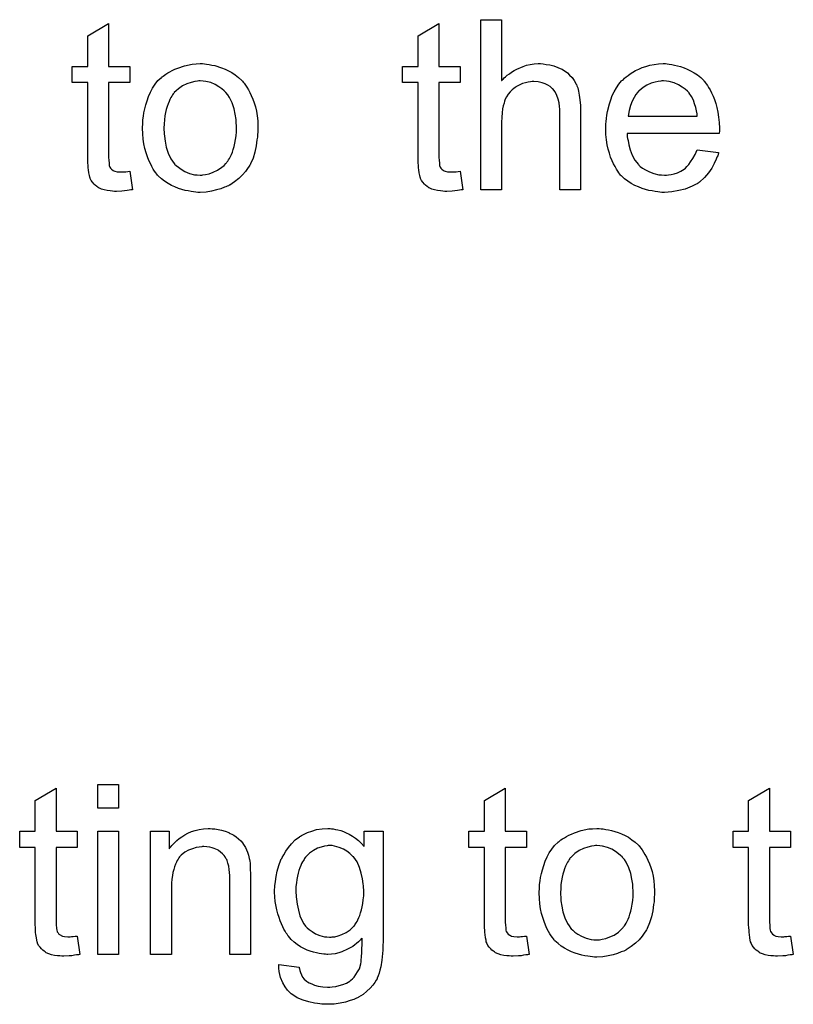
# Model space of a CAD drawing. Extents: x -1.5 to 9, y -3 to 5.
# Tile 291 of 368: x 7.584 to 7.948, y -0.566 to -0.102. Entities that reach past the tile are written whole.
import ezdxf

# ---------------------------------------------------------------- set-up
doc = ezdxf.new("R2010")
doc.units = 0
doc.layers.add('qfn16-30-34-a_mechanical_19', color=1, linetype='CONTINUOUS')

msp = doc.modelspace()

# ---------------------------------------------------------------- linework, layer by layer
at = {"layer": 'qfn16-30-34-a_mechanical_19', "color": 1}
for points in [[(7.810514, -0.130628), (7.81063, -0.130512), (7.810861, -0.130281), (7.811208, -0.129934), (7.811787, -0.129355), (7.812365, -0.128777), (7.813175, -0.128083), (7.814216, -0.127388), (7.815258, -0.126578), (7.816415, -0.125884), (7.817687, -0.12519), (7.820696, -0.123917), (7.822315, -0.123339), (7.824051, -0.122992), (7.825902, -0.12276), (7.827753, -0.122645), (7.828795, -0.122645), (7.830067, -0.12276), (7.831571, -0.122992), (7.833307, -0.123223), (7.835158, -0.123686), (7.837009, -0.12438), (7.83886, -0.12519), (7.839092, -0.125306), (7.83967, -0.125653), (7.84048, -0.126231), (7.841522, -0.127041), (7.842563, -0.128083), (7.84372, -0.129239), (7.844761, -0.130628), (7.845687, -0.132248), (7.845802, -0.132479), (7.846034, -0.133058), (7.846381, -0.134099), (7.846728, -0.135603), (7.847075, -0.137454), (7.847422, -0.139653), (7.847654, -0.142314), (7.847769, -0.145322), (7.847769, -0.181999), (7.837935, -0.181999), (7.837935, -0.145206), (7.837935, -0.14509), (7.837935, -0.144859), (7.837935, -0.144512), (7.837935, -0.144049), (7.837819, -0.142776), (7.837588, -0.141157), (7.837125, -0.139421), (7.836547, -0.137686), (7.835737, -0.13595), (7.834695, -0.134562), (7.83458, -0.134446), (7.834117, -0.133983), (7.833423, -0.133405), (7.832381, -0.132826), (7.831109, -0.132132), (7.829605, -0.131669), (7.827753, -0.131206), (7.825671, -0.131091), (7.824976, -0.131091), (7.824167, -0.131206), (7.82301, -0.131322), (7.821853, -0.131669), (7.820464, -0.132016), (7.819076, -0.132595), (7.817572, -0.133405), (7.817456, -0.13352), (7.816993, -0.133868), (7.816299, -0.13433), (7.815489, -0.135024), (7.814564, -0.13595), (7.813638, -0.136991), (7.812828, -0.138264), (7.812134, -0.139653), (7.812018, -0.139884), (7.811902, -0.140347), (7.811671, -0.141272), (7.811324, -0.142429), (7.810977, -0.143933), (7.810745, -0.145785), (7.81063, -0.147867), (7.810514, -0.150297), (7.810514, -0.181999), (7.80068, -0.181999), (7.80068, -0.101934), (7.810514, -0.101934), (7.810514, -0.130628)], [(7.625394, -0.123917), (7.635344, -0.123917), (7.635344, -0.131554), (7.625394, -0.131554), (7.625394, -0.165685), (7.625394, -0.165916), (7.625394, -0.166379), (7.625394, -0.167073), (7.62551, -0.167883), (7.625625, -0.169734), (7.625741, -0.170544), (7.625857, -0.171123), (7.625972, -0.171354), (7.62632, -0.171817), (7.626782, -0.172396), (7.627592, -0.172974), (7.627824, -0.17309), (7.628402, -0.173321), (7.629444, -0.173553), (7.630948, -0.173668), (7.632105, -0.173668), (7.632683, -0.173553), (7.633493, -0.173553), (7.634419, -0.173437), (7.635344, -0.173321), (7.636617, -0.181999), (7.636386, -0.181999), (7.635923, -0.182114), (7.635113, -0.18223), (7.634072, -0.182346), (7.632914, -0.182577), (7.631642, -0.182693), (7.629096, -0.182809), (7.628171, -0.182809), (7.627245, -0.182693), (7.626088, -0.182577), (7.6247, -0.182462), (7.623311, -0.182114), (7.622039, -0.181767), (7.620766, -0.181189), (7.62065, -0.181073), (7.620303, -0.180842), (7.61984, -0.180495), (7.619146, -0.179916), (7.618568, -0.179338), (7.617873, -0.178528), (7.617179, -0.177718), (7.616717, -0.176677), (7.616717, -0.176561), (7.616485, -0.176098), (7.616369, -0.175288), (7.616138, -0.174131), (7.615907, -0.172627), (7.615791, -0.171701), (7.615791, -0.17066), (7.615675, -0.169387), (7.61556, -0.168115), (7.61556, -0.166726), (7.61556, -0.165107), (7.61556, -0.131554), (7.60827, -0.131554), (7.60827, -0.123917), (7.61556, -0.123917), (7.61556, -0.10957), (7.625394, -0.10367), (7.625394, -0.123917)], [(7.781011, -0.123917), (7.790961, -0.123917), (7.790961, -0.131554), (7.781011, -0.131554), (7.781011, -0.165685), (7.781011, -0.165916), (7.781011, -0.166379), (7.781011, -0.167073), (7.781126, -0.167883), (7.781242, -0.169734), (7.781358, -0.170544), (7.781473, -0.171123), (7.781589, -0.171354), (7.781936, -0.171817), (7.782399, -0.172396), (7.783209, -0.172974), (7.78344, -0.17309), (7.784019, -0.173321), (7.78506, -0.173553), (7.786564, -0.173668), (7.787721, -0.173668), (7.7883, -0.173553), (7.789109, -0.173553), (7.790035, -0.173437), (7.790961, -0.173321), (7.792233, -0.181999), (7.792002, -0.181999), (7.791539, -0.182114), (7.790729, -0.18223), (7.789688, -0.182346), (7.788531, -0.182577), (7.787258, -0.182693), (7.784713, -0.182809), (7.783787, -0.182809), (7.782862, -0.182693), (7.781705, -0.182577), (7.780316, -0.182462), (7.778928, -0.182114), (7.777655, -0.181767), (7.776382, -0.181189), (7.776267, -0.181073), (7.77592, -0.180842), (7.775457, -0.180495), (7.774763, -0.179916), (7.774184, -0.179338), (7.77349, -0.178528), (7.772796, -0.177718), (7.772333, -0.176677), (7.772333, -0.176561), (7.772102, -0.176098), (7.771986, -0.175288), (7.771755, -0.174131), (7.771523, -0.172627), (7.771407, -0.171701), (7.771407, -0.17066), (7.771292, -0.169387), (7.771176, -0.168115), (7.771176, -0.166726), (7.771176, -0.165107), (7.771176, -0.131554), (7.763887, -0.131554), (7.763887, -0.123917), (7.771176, -0.123917), (7.771176, -0.10957), (7.781011, -0.10367), (7.781011, -0.123917)], [(7.670517, -0.12276), (7.671558, -0.122876), (7.672715, -0.123107), (7.673988, -0.123339), (7.675492, -0.12357), (7.678616, -0.124612), (7.680236, -0.12519), (7.681856, -0.126), (7.683475, -0.12681), (7.685095, -0.127967), (7.686599, -0.129124), (7.688103, -0.130512), (7.688219, -0.130628), (7.68845, -0.130859), (7.688798, -0.131322), (7.68926, -0.131901), (7.689839, -0.13271), (7.690533, -0.133752), (7.691227, -0.134909), (7.691922, -0.136181), (7.692616, -0.13757), (7.69331, -0.139305), (7.694004, -0.141041), (7.694583, -0.143008), (7.695045, -0.14509), (7.695392, -0.147289), (7.695624, -0.149603), (7.69574, -0.152148), (7.69574, -0.152264), (7.69574, -0.152611), (7.69574, -0.153189), (7.69574, -0.153999), (7.695624, -0.154925), (7.695508, -0.156082), (7.695508, -0.157239), (7.695277, -0.158512), (7.69493, -0.161404), (7.694235, -0.164297), (7.693426, -0.167189), (7.692269, -0.16985), (7.692269, -0.169966), (7.692153, -0.170082), (7.691922, -0.170429), (7.69169, -0.170892), (7.69088, -0.172048), (7.689839, -0.173437), (7.68845, -0.175057), (7.686715, -0.176677), (7.684748, -0.178296), (7.682434, -0.1798), (7.682318, -0.1798), (7.682203, -0.179916), (7.681856, -0.180148), (7.681277, -0.180379), (7.680699, -0.18061), (7.680004, -0.180842), (7.678269, -0.181536), (7.676302, -0.182114), (7.673872, -0.182693), (7.671327, -0.183156), (7.66855, -0.183271), (7.667393, -0.183271), (7.666467, -0.183156), (7.665426, -0.18304), (7.664269, -0.182809), (7.662881, -0.182577), (7.661492, -0.182346), (7.658368, -0.18142), (7.656633, -0.180726), (7.655013, -0.180032), (7.653393, -0.179106), (7.651774, -0.178065), (7.65027, -0.176908), (7.648765, -0.175519), (7.64865, -0.175404), (7.648418, -0.175172), (7.648071, -0.17471), (7.647608, -0.174015), (7.64703, -0.173206), (7.646451, -0.17228), (7.645757, -0.171123), (7.645063, -0.169734), (7.644369, -0.16823), (7.643675, -0.166495), (7.643096, -0.164644), (7.642518, -0.162677), (7.642055, -0.160478), (7.641708, -0.158165), (7.641476, -0.155619), (7.641361, -0.152958), (7.641361, -0.152727), (7.641361, -0.152264), (7.641476, -0.151454), (7.641476, -0.150297), (7.641592, -0.149024), (7.641823, -0.147404), (7.642055, -0.145785), (7.642518, -0.143933), (7.64298, -0.142082), (7.643559, -0.140115), (7.644253, -0.138033), (7.645179, -0.136066), (7.646104, -0.134215), (7.647377, -0.132363), (7.64865, -0.130628), (7.65027, -0.129124), (7.650385, -0.129008), (7.650617, -0.128892), (7.651079, -0.128545), (7.651658, -0.128083), (7.652352, -0.12762), (7.653278, -0.127041), (7.654203, -0.126463), (7.65536, -0.125884), (7.656633, -0.125306), (7.658021, -0.124727), (7.661145, -0.123686), (7.664732, -0.122876), (7.666583, -0.12276), (7.66855, -0.122645), (7.669707, -0.122645), (7.670517, -0.12276)], [(7.888611, -0.12276), (7.889537, -0.122876), (7.890694, -0.123107), (7.891967, -0.123339), (7.893471, -0.123686), (7.894859, -0.124033), (7.896479, -0.124612), (7.897983, -0.12519), (7.899603, -0.126), (7.901223, -0.126925), (7.902843, -0.127967), (7.904347, -0.129239), (7.905735, -0.130628), (7.905851, -0.130744), (7.906082, -0.130975), (7.906429, -0.131438), (7.906892, -0.132132), (7.907471, -0.132942), (7.908049, -0.133868), (7.908743, -0.135024), (7.909438, -0.136413), (7.910132, -0.137917), (7.910826, -0.139537), (7.911404, -0.141388), (7.911983, -0.143355), (7.912446, -0.145553), (7.912793, -0.147867), (7.913024, -0.150297), (7.91314, -0.152958), (7.91314, -0.153074), (7.91314, -0.153536), (7.91314, -0.154346), (7.913024, -0.155503), (7.869637, -0.155503), (7.869637, -0.155619), (7.869637, -0.155966), (7.869752, -0.156429), (7.869752, -0.157123), (7.869868, -0.157933), (7.8701, -0.158859), (7.870447, -0.160941), (7.871141, -0.163255), (7.872066, -0.165801), (7.873339, -0.168115), (7.874959, -0.170197), (7.875075, -0.170197), (7.87519, -0.170429), (7.875885, -0.171007), (7.876926, -0.171817), (7.878314, -0.172627), (7.880165, -0.173553), (7.882248, -0.174363), (7.884562, -0.174941), (7.885835, -0.175057), (7.887223, -0.175172), (7.888149, -0.175172), (7.88919, -0.175057), (7.890463, -0.174825), (7.891851, -0.174478), (7.893471, -0.174015), (7.894975, -0.173321), (7.896479, -0.172396), (7.896595, -0.17228), (7.897173, -0.171817), (7.897868, -0.171123), (7.898677, -0.170197), (7.899603, -0.168925), (7.900644, -0.167305), (7.901686, -0.165454), (7.902611, -0.163255), (7.912793, -0.164528), (7.912793, -0.164644), (7.912677, -0.164875), (7.912561, -0.165338), (7.91233, -0.166032), (7.911983, -0.166726), (7.911636, -0.167652), (7.91071, -0.169619), (7.909553, -0.171817), (7.907933, -0.174131), (7.906082, -0.176329), (7.903768, -0.178412), (7.903653, -0.178412), (7.903421, -0.178643), (7.903074, -0.178875), (7.902611, -0.179222), (7.901917, -0.179569), (7.901223, -0.179916), (7.900297, -0.180379), (7.899256, -0.180842), (7.898099, -0.181304), (7.896942, -0.181767), (7.894049, -0.182462), (7.89081, -0.18304), (7.887223, -0.183271), (7.88595, -0.183271), (7.885141, -0.183156), (7.884099, -0.18304), (7.882827, -0.182809), (7.881438, -0.182577), (7.879934, -0.182346), (7.876694, -0.18142), (7.874959, -0.180726), (7.873339, -0.180032), (7.871604, -0.179106), (7.869984, -0.178065), (7.86848, -0.176908), (7.866976, -0.175519), (7.86686, -0.175404), (7.866628, -0.175172), (7.866281, -0.17471), (7.865819, -0.174015), (7.86524, -0.173206), (7.864662, -0.17228), (7.863967, -0.171123), (7.863273, -0.16985), (7.862579, -0.168346), (7.861885, -0.166726), (7.861306, -0.164875), (7.860728, -0.162908), (7.860265, -0.160826), (7.859918, -0.158512), (7.859686, -0.156082), (7.859571, -0.153536), (7.859571, -0.153421), (7.859571, -0.152842), (7.859571, -0.152148), (7.859686, -0.151107), (7.859802, -0.149834), (7.859918, -0.148446), (7.860149, -0.146826), (7.860496, -0.145206), (7.861422, -0.141504), (7.862001, -0.139653), (7.862695, -0.137686), (7.86362, -0.135834), (7.864662, -0.134099), (7.865819, -0.132363), (7.867091, -0.130744), (7.867207, -0.130628), (7.867438, -0.130397), (7.867901, -0.130049), (7.86848, -0.129471), (7.869174, -0.128892), (7.8701, -0.128198), (7.871141, -0.127388), (7.872413, -0.126694), (7.873686, -0.125884), (7.87519, -0.12519), (7.87681, -0.124496), (7.878546, -0.123917), (7.880397, -0.123339), (7.882364, -0.122992), (7.884446, -0.12276), (7.886645, -0.122645), (7.887802, -0.122645), (7.888611, -0.12276)], [(7.66855, -0.130744), (7.667856, -0.130744), (7.667277, -0.130859), (7.666005, -0.130975), (7.664269, -0.131438), (7.662302, -0.132132), (7.66022, -0.133058), (7.658253, -0.134446), (7.657212, -0.135372), (7.656286, -0.136297), (7.656286, -0.136413), (7.656055, -0.136529), (7.655823, -0.136876), (7.655476, -0.137339), (7.655129, -0.137917), (7.654782, -0.138611), (7.654319, -0.139537), (7.653856, -0.140462), (7.653393, -0.141619), (7.652931, -0.142776), (7.652583, -0.144165), (7.652236, -0.145669), (7.651889, -0.147289), (7.651658, -0.149024), (7.651542, -0.150991), (7.651426, -0.152958), (7.651426, -0.153074), (7.651426, -0.153421), (7.651426, -0.153999), (7.651542, -0.154809), (7.651542, -0.155735), (7.651658, -0.156776), (7.652005, -0.159206), (7.652583, -0.161983), (7.653509, -0.164759), (7.654666, -0.167421), (7.655476, -0.168577), (7.656286, -0.169734), (7.656402, -0.169734), (7.656517, -0.169966), (7.657212, -0.170544), (7.658253, -0.17147), (7.659641, -0.172396), (7.661377, -0.173437), (7.663459, -0.174363), (7.665889, -0.174941), (7.667162, -0.175057), (7.66855, -0.175172), (7.669244, -0.175172), (7.669823, -0.175057), (7.671096, -0.174825), (7.672831, -0.174478), (7.674682, -0.173784), (7.676765, -0.172858), (7.678732, -0.17147), (7.679773, -0.170544), (7.680699, -0.169619), (7.680814, -0.169503), (7.68093, -0.169387), (7.681161, -0.16904), (7.681508, -0.168577), (7.681856, -0.167999), (7.682318, -0.167305), (7.682781, -0.166379), (7.683244, -0.165454), (7.683707, -0.164297), (7.684054, -0.163024), (7.684517, -0.161636), (7.684864, -0.160131), (7.685211, -0.158396), (7.685442, -0.15666), (7.685674, -0.154694), (7.685674, -0.152611), (7.685674, -0.152495), (7.685674, -0.152148), (7.685674, -0.15157), (7.685558, -0.150875), (7.685558, -0.14995), (7.685442, -0.148909), (7.685095, -0.146479), (7.684517, -0.143933), (7.683591, -0.141157), (7.682318, -0.138611), (7.681624, -0.137339), (7.680699, -0.136297), (7.680699, -0.136181), (7.680467, -0.136066), (7.679773, -0.135372), (7.678732, -0.134562), (7.677343, -0.13352), (7.675608, -0.132479), (7.673525, -0.131554), (7.671211, -0.130975), (7.669939, -0.130859), (7.66855, -0.130744)], [(7.88676, -0.130744), (7.886066, -0.130744), (7.885603, -0.130859), (7.884331, -0.130975), (7.882827, -0.131322), (7.880975, -0.131901), (7.879008, -0.13271), (7.877157, -0.133868), (7.875306, -0.135372), (7.875075, -0.135603), (7.874612, -0.136181), (7.873802, -0.137223), (7.872992, -0.138611), (7.872066, -0.140231), (7.871257, -0.142314), (7.870562, -0.144743), (7.870215, -0.147404), (7.902727, -0.147404), (7.902727, -0.147289), (7.902727, -0.147057), (7.902611, -0.14671), (7.902611, -0.146247), (7.90238, -0.144859), (7.902033, -0.143355), (7.901454, -0.141504), (7.900876, -0.139768), (7.89995, -0.138033), (7.898909, -0.136529), (7.898909, -0.136413), (7.898677, -0.136297), (7.898099, -0.135603), (7.897058, -0.134677), (7.895669, -0.133636), (7.893934, -0.132595), (7.891851, -0.131669), (7.889421, -0.130975), (7.888149, -0.130859), (7.88676, -0.130744)], [(7.630138, -0.473354), (7.620303, -0.473354), (7.620303, -0.462132), (7.630138, -0.462132), (7.630138, -0.473354)], [(7.600634, -0.484115), (7.610584, -0.484115), (7.610584, -0.491751), (7.600634, -0.491751), (7.600634, -0.525882), (7.600634, -0.526114), (7.600634, -0.526577), (7.600634, -0.527271), (7.60075, -0.528081), (7.600866, -0.529932), (7.600981, -0.530742), (7.601097, -0.53132), (7.601213, -0.531552), (7.60156, -0.532014), (7.602023, -0.532593), (7.602833, -0.533171), (7.603064, -0.533287), (7.603642, -0.533519), (7.604684, -0.53375), (7.606188, -0.533866), (7.607345, -0.533866), (7.607923, -0.53375), (7.608733, -0.53375), (7.609659, -0.533634), (7.610584, -0.533519), (7.611857, -0.542196), (7.611626, -0.542196), (7.611163, -0.542312), (7.610353, -0.542427), (7.609312, -0.542543), (7.608155, -0.542774), (7.606882, -0.54289), (7.604337, -0.543006), (7.603411, -0.543006), (7.602485, -0.54289), (7.601328, -0.542774), (7.59994, -0.542659), (7.598552, -0.542312), (7.597279, -0.541965), (7.596006, -0.541386), (7.595891, -0.54127), (7.595543, -0.541039), (7.595081, -0.540692), (7.594386, -0.540113), (7.593808, -0.539535), (7.593114, -0.538725), (7.592419, -0.537915), (7.591957, -0.536874), (7.591957, -0.536758), (7.591725, -0.536295), (7.59161, -0.535485), (7.591378, -0.534328), (7.591147, -0.532824), (7.591031, -0.531899), (7.591031, -0.530857), (7.590915, -0.529585), (7.5908, -0.528312), (7.5908, -0.526924), (7.5908, -0.525304), (7.5908, -0.491751), (7.583511, -0.491751), (7.583511, -0.484115), (7.5908, -0.484115), (7.5908, -0.469768), (7.600634, -0.463867), (7.600634, -0.484115)], [(7.812249, -0.484115), (7.8222, -0.484115), (7.8222, -0.491751), (7.812249, -0.491751), (7.812249, -0.525882), (7.812249, -0.526114), (7.812249, -0.526577), (7.812249, -0.527271), (7.812365, -0.528081), (7.812481, -0.529932), (7.812597, -0.530742), (7.812712, -0.53132), (7.812828, -0.531552), (7.813175, -0.532014), (7.813638, -0.532593), (7.814448, -0.533171), (7.814679, -0.533287), (7.815258, -0.533519), (7.816299, -0.53375), (7.817803, -0.533866), (7.81896, -0.533866), (7.819539, -0.53375), (7.820349, -0.53375), (7.821274, -0.533634), (7.8222, -0.533519), (7.823472, -0.542196), (7.823241, -0.542196), (7.822778, -0.542312), (7.821968, -0.542427), (7.820927, -0.542543), (7.81977, -0.542774), (7.818497, -0.54289), (7.815952, -0.543006), (7.815026, -0.543006), (7.814101, -0.54289), (7.812944, -0.542774), (7.811555, -0.542659), (7.810167, -0.542312), (7.808894, -0.541965), (7.807622, -0.541386), (7.807506, -0.54127), (7.807159, -0.541039), (7.806696, -0.540692), (7.806002, -0.540113), (7.805423, -0.539535), (7.804729, -0.538725), (7.804035, -0.537915), (7.803572, -0.536874), (7.803572, -0.536758), (7.803341, -0.536295), (7.803225, -0.535485), (7.802993, -0.534328), (7.802762, -0.532824), (7.802646, -0.531899), (7.802646, -0.530857), (7.802531, -0.529585), (7.802415, -0.528312), (7.802415, -0.526924), (7.802415, -0.525304), (7.802415, -0.491751), (7.795126, -0.491751), (7.795126, -0.484115), (7.802415, -0.484115), (7.802415, -0.469768), (7.812249, -0.463867), (7.812249, -0.484115)], [(7.936743, -0.484115), (7.946693, -0.484115), (7.946693, -0.491751), (7.936743, -0.491751), (7.936743, -0.525882), (7.936743, -0.526114), (7.936743, -0.526577), (7.936743, -0.527271), (7.936858, -0.528081), (7.936974, -0.529932), (7.93709, -0.530742), (7.937206, -0.53132), (7.937321, -0.531552), (7.937668, -0.532014), (7.938131, -0.532593), (7.938941, -0.533171), (7.939172, -0.533287), (7.939751, -0.533519), (7.940792, -0.53375), (7.942296, -0.533866), (7.943453, -0.533866), (7.944032, -0.53375), (7.944842, -0.53375), (7.945767, -0.533634), (7.946693, -0.533518), (7.947966, -0.542196), (7.947734, -0.542196), (7.947271, -0.542312), (7.946462, -0.542427), (7.94542, -0.542543), (7.944263, -0.542774), (7.94299, -0.54289), (7.940445, -0.543006), (7.93952, -0.543006), (7.938594, -0.54289), (7.937437, -0.542774), (7.936048, -0.542659), (7.93466, -0.542312), (7.933387, -0.541965), (7.932115, -0.541386), (7.931999, -0.54127), (7.931652, -0.541039), (7.931189, -0.540692), (7.930495, -0.540113), (7.929916, -0.539535), (7.929222, -0.538725), (7.928528, -0.537915), (7.928065, -0.536874), (7.928065, -0.536758), (7.927834, -0.536295), (7.927718, -0.535485), (7.927487, -0.534328), (7.927255, -0.532824), (7.92714, -0.531899), (7.92714, -0.530857), (7.927024, -0.529585), (7.926908, -0.528312), (7.926908, -0.526924), (7.926908, -0.525304), (7.926908, -0.491751), (7.919619, -0.491751), (7.919619, -0.484115), (7.926908, -0.484115), (7.926908, -0.469768), (7.936743, -0.463867), (7.936743, -0.484115)], [(7.630138, -0.542196), (7.620303, -0.542196), (7.620303, -0.484115), (7.630138, -0.484115), (7.630138, -0.542196)], [(7.674219, -0.482958), (7.675492, -0.483073), (7.676996, -0.483305), (7.678616, -0.483652), (7.680351, -0.484115), (7.681971, -0.484809), (7.682203, -0.484925), (7.682666, -0.485156), (7.683475, -0.485503), (7.684401, -0.486082), (7.685558, -0.486776), (7.686599, -0.487701), (7.687641, -0.488627), (7.688566, -0.489784), (7.688682, -0.4899), (7.688913, -0.490362), (7.68926, -0.490941), (7.689839, -0.491751), (7.690302, -0.492908), (7.690765, -0.494065), (7.691343, -0.495453), (7.69169, -0.496957), (7.69169, -0.497073), (7.691806, -0.497536), (7.691922, -0.49823), (7.692037, -0.499156), (7.692037, -0.500544), (7.692153, -0.502164), (7.692269, -0.504131), (7.692269, -0.50656), (7.692269, -0.542196), (7.682434, -0.542196), (7.682434, -0.507023), (7.682434, -0.506908), (7.682434, -0.506792), (7.682434, -0.505982), (7.682434, -0.504941), (7.682318, -0.503668), (7.682203, -0.502164), (7.681971, -0.50066), (7.681624, -0.499271), (7.681277, -0.497999), (7.681277, -0.497883), (7.681046, -0.497536), (7.680699, -0.496957), (7.680351, -0.496263), (7.679773, -0.495569), (7.679079, -0.494759), (7.678153, -0.493949), (7.677112, -0.493255), (7.676996, -0.493139), (7.676649, -0.492908), (7.675955, -0.492676), (7.675145, -0.492329), (7.674219, -0.491982), (7.673062, -0.491635), (7.671674, -0.491519), (7.670286, -0.491404), (7.669707, -0.491404), (7.669244, -0.491519), (7.668087, -0.491635), (7.666583, -0.491866), (7.664963, -0.492445), (7.663112, -0.493139), (7.661261, -0.494065), (7.659525, -0.495453), (7.659294, -0.495685), (7.658831, -0.496263), (7.658484, -0.496726), (7.658137, -0.497304), (7.657674, -0.497999), (7.657327, -0.498808), (7.656864, -0.499734), (7.656402, -0.500891), (7.656055, -0.502164), (7.655707, -0.503552), (7.655476, -0.505056), (7.655245, -0.506676), (7.655013, -0.508643), (7.655013, -0.51061), (7.655013, -0.542196), (7.645179, -0.542196), (7.645179, -0.484115), (7.653972, -0.484115), (7.653972, -0.492445), (7.654088, -0.492329), (7.654319, -0.491982), (7.654666, -0.491519), (7.655129, -0.490941), (7.655823, -0.490247), (7.656633, -0.489437), (7.657559, -0.488511), (7.658716, -0.487586), (7.659873, -0.486776), (7.661261, -0.48585), (7.662765, -0.48504), (7.664385, -0.484346), (7.666236, -0.483767), (7.668087, -0.483305), (7.67017, -0.482958), (7.672368, -0.482842), (7.673294, -0.482842), (7.674219, -0.482958)], [(7.73045, -0.482958), (7.73126, -0.483073), (7.732301, -0.483305), (7.733458, -0.483536), (7.73473, -0.483883), (7.736003, -0.484346), (7.737392, -0.484925), (7.73878, -0.485619), (7.740284, -0.486429), (7.741672, -0.487354), (7.743061, -0.488511), (7.744449, -0.489784), (7.745722, -0.491288), (7.745722, -0.484115), (7.754747, -0.484115), (7.754747, -0.534328), (7.754747, -0.534444), (7.754747, -0.534907), (7.754747, -0.535601), (7.754747, -0.536527), (7.754631, -0.537568), (7.754631, -0.538841), (7.754515, -0.540229), (7.7544, -0.541733), (7.754052, -0.544857), (7.75359, -0.548097), (7.753243, -0.549601), (7.752895, -0.550989), (7.752433, -0.552262), (7.75197, -0.553419), (7.75197, -0.553535), (7.751854, -0.55365), (7.751391, -0.554345), (7.750813, -0.555386), (7.749887, -0.556659), (7.748614, -0.558047), (7.74711, -0.559551), (7.745259, -0.561055), (7.743177, -0.562328), (7.743061, -0.562328), (7.742945, -0.562443), (7.742598, -0.562675), (7.742135, -0.562791), (7.741557, -0.563138), (7.740863, -0.563369), (7.739127, -0.563948), (7.737044, -0.564642), (7.734499, -0.565105), (7.731607, -0.565567), (7.728483, -0.565683), (7.727441, -0.565683), (7.726747, -0.565567), (7.725822, -0.565567), (7.724896, -0.565452), (7.723739, -0.565336), (7.722466, -0.565105), (7.719805, -0.564526), (7.717028, -0.563716), (7.714252, -0.562559), (7.711706, -0.560939), (7.711591, -0.560824), (7.711475, -0.560708), (7.710665, -0.560014), (7.709739, -0.558972), (7.708582, -0.557468), (7.707425, -0.555501), (7.706384, -0.553072), (7.706037, -0.551683), (7.705806, -0.550179), (7.705574, -0.548675), (7.705574, -0.54694), (7.715177, -0.548212), (7.715177, -0.548444), (7.715293, -0.548907), (7.715524, -0.549716), (7.715756, -0.550758), (7.716218, -0.551799), (7.716797, -0.55284), (7.717491, -0.553882), (7.718417, -0.554692), (7.718648, -0.554807), (7.719111, -0.555154), (7.719921, -0.555617), (7.721078, -0.55608), (7.722466, -0.556659), (7.724202, -0.557121), (7.726284, -0.557468), (7.728483, -0.557584), (7.72964, -0.557584), (7.730797, -0.557468), (7.732417, -0.557237), (7.734036, -0.55689), (7.735772, -0.556427), (7.737507, -0.555733), (7.739011, -0.554807), (7.739127, -0.554692), (7.73959, -0.554345), (7.740284, -0.55365), (7.741094, -0.55284), (7.741904, -0.551683), (7.742714, -0.550411), (7.743524, -0.548907), (7.744102, -0.547171), (7.744102, -0.547055), (7.744218, -0.546593), (7.744334, -0.545667), (7.744449, -0.54451), (7.744565, -0.5437), (7.744565, -0.542774), (7.744681, -0.541733), (7.744681, -0.540576), (7.744681, -0.539303), (7.744796, -0.537799), (7.744796, -0.536295), (7.744796, -0.53456), (7.744681, -0.534676), (7.744449, -0.534907), (7.744102, -0.535254), (7.743639, -0.535717), (7.743061, -0.536295), (7.742251, -0.53699), (7.741325, -0.537684), (7.7404, -0.538378), (7.73797, -0.539766), (7.735309, -0.541039), (7.733805, -0.541502), (7.732185, -0.541849), (7.73045, -0.54208), (7.728714, -0.542196), (7.728136, -0.542196), (7.727557, -0.54208), (7.726747, -0.54208), (7.725706, -0.541965), (7.724549, -0.541733), (7.723276, -0.541502), (7.721888, -0.541155), (7.720384, -0.540692), (7.71888, -0.540113), (7.717376, -0.539419), (7.715756, -0.538609), (7.714252, -0.537568), (7.712748, -0.536411), (7.711359, -0.535138), (7.710086, -0.533634), (7.709971, -0.533519), (7.709855, -0.533287), (7.709508, -0.532709), (7.709045, -0.53213), (7.708582, -0.531205), (7.708004, -0.530279), (7.707425, -0.529122), (7.706847, -0.527734), (7.706268, -0.526345), (7.70569, -0.524725), (7.705111, -0.523106), (7.704649, -0.521254), (7.703839, -0.517321), (7.703723, -0.515122), (7.703607, -0.512924), (7.703607, -0.512808), (7.703607, -0.512577), (7.703607, -0.512114), (7.703607, -0.511536), (7.703723, -0.510726), (7.703723, -0.509916), (7.703954, -0.507833), (7.704301, -0.505519), (7.70488, -0.502974), (7.705574, -0.500313), (7.706615, -0.497651), (7.706615, -0.497536), (7.706731, -0.497304), (7.706962, -0.496957), (7.707194, -0.496495), (7.707888, -0.495222), (7.708814, -0.493602), (7.710086, -0.491866), (7.711591, -0.490131), (7.713326, -0.48828), (7.715293, -0.486776), (7.715409, -0.486776), (7.715524, -0.48666), (7.715871, -0.486429), (7.716334, -0.486197), (7.717491, -0.485503), (7.719111, -0.484809), (7.721078, -0.484115), (7.723392, -0.48342), (7.725937, -0.482958), (7.728714, -0.482842), (7.729755, -0.482842), (7.73045, -0.482958)], [(7.857373, -0.482958), (7.858414, -0.483073), (7.859571, -0.483305), (7.860843, -0.483536), (7.862348, -0.483767), (7.865471, -0.484809), (7.867091, -0.485387), (7.868711, -0.486197), (7.870331, -0.487007), (7.871951, -0.488164), (7.873455, -0.489321), (7.874959, -0.490709), (7.875075, -0.490825), (7.875306, -0.491057), (7.875653, -0.491519), (7.876116, -0.492098), (7.876694, -0.492908), (7.877389, -0.493949), (7.878083, -0.495106), (7.878777, -0.496379), (7.879471, -0.497767), (7.880165, -0.499503), (7.88086, -0.501238), (7.881438, -0.503205), (7.881901, -0.505288), (7.882248, -0.507486), (7.882479, -0.5098), (7.882595, -0.512345), (7.882595, -0.512461), (7.882595, -0.512808), (7.882595, -0.513387), (7.882595, -0.514197), (7.882479, -0.515122), (7.882364, -0.516279), (7.882364, -0.517436), (7.882132, -0.518709), (7.881785, -0.521601), (7.881091, -0.524494), (7.880281, -0.527386), (7.879124, -0.530048), (7.879124, -0.530163), (7.879008, -0.530279), (7.878777, -0.530626), (7.878546, -0.531089), (7.877736, -0.532246), (7.876694, -0.533634), (7.875306, -0.535254), (7.87357, -0.536874), (7.871604, -0.538494), (7.86929, -0.539998), (7.869174, -0.539998), (7.869058, -0.540113), (7.868711, -0.540345), (7.868133, -0.540576), (7.867554, -0.540808), (7.86686, -0.541039), (7.865124, -0.541733), (7.863158, -0.542312), (7.860728, -0.54289), (7.858182, -0.543353), (7.855406, -0.543469), (7.854249, -0.543469), (7.853323, -0.543353), (7.852282, -0.543237), (7.851125, -0.543006), (7.849736, -0.542774), (7.848348, -0.542543), (7.845224, -0.541617), (7.843489, -0.540923), (7.841869, -0.540229), (7.840249, -0.539303), (7.838629, -0.538262), (7.837125, -0.537105), (7.835621, -0.535717), (7.835505, -0.535601), (7.835274, -0.53537), (7.834927, -0.534907), (7.834464, -0.534213), (7.833885, -0.533403), (7.833307, -0.532477), (7.832613, -0.53132), (7.831918, -0.529932), (7.831224, -0.528428), (7.83053, -0.526692), (7.829952, -0.524841), (7.829373, -0.522874), (7.82891, -0.520676), (7.828563, -0.518362), (7.828332, -0.515816), (7.828216, -0.513155), (7.828216, -0.512924), (7.828216, -0.512461), (7.828332, -0.511651), (7.828332, -0.510494), (7.828448, -0.509221), (7.828679, -0.507602), (7.82891, -0.505982), (7.829373, -0.504131), (7.829836, -0.502279), (7.830414, -0.500313), (7.831109, -0.49823), (7.832034, -0.496263), (7.83296, -0.494412), (7.834233, -0.492561), (7.835505, -0.490825), (7.837125, -0.489321), (7.837241, -0.489205), (7.837472, -0.48909), (7.837935, -0.488743), (7.838513, -0.48828), (7.839208, -0.487817), (7.840133, -0.487238), (7.841059, -0.48666), (7.842216, -0.486082), (7.843489, -0.485503), (7.844877, -0.484925), (7.848001, -0.483883), (7.851587, -0.483073), (7.853439, -0.482958), (7.855406, -0.482842), (7.856563, -0.482842), (7.857373, -0.482958)], [(7.730681, -0.490941), (7.72883, -0.490941), (7.728367, -0.491057), (7.727094, -0.491172), (7.72559, -0.491635), (7.723739, -0.492214), (7.721888, -0.493255), (7.720037, -0.494528), (7.719111, -0.495453), (7.718185, -0.496379), (7.718185, -0.496495), (7.717954, -0.49661), (7.717723, -0.496957), (7.717491, -0.49742), (7.717144, -0.497883), (7.716797, -0.498577), (7.716334, -0.499387), (7.715987, -0.500313), (7.715524, -0.501354), (7.715061, -0.502627), (7.714714, -0.503899), (7.714367, -0.505288), (7.714136, -0.506908), (7.713904, -0.508527), (7.713673, -0.510263), (7.713673, -0.51223), (7.713673, -0.512345), (7.713673, -0.512692), (7.713673, -0.513271), (7.713789, -0.514081), (7.713789, -0.515006), (7.713904, -0.516163), (7.714252, -0.518593), (7.71483, -0.52137), (7.715524, -0.524031), (7.716681, -0.526692), (7.717376, -0.527849), (7.718185, -0.52889), (7.718417, -0.529122), (7.718995, -0.5297), (7.719921, -0.53051), (7.721309, -0.531436), (7.722929, -0.532477), (7.724896, -0.533287), (7.727094, -0.533866), (7.728251, -0.533981), (7.729524, -0.534097), (7.730218, -0.534097), (7.730681, -0.533981), (7.731954, -0.533866), (7.733574, -0.533403), (7.735309, -0.532824), (7.737276, -0.531899), (7.739127, -0.530626), (7.740053, -0.529816), (7.740978, -0.52889), (7.740978, -0.528775), (7.74121, -0.528659), (7.741441, -0.528312), (7.741672, -0.527849), (7.74202, -0.527386), (7.742482, -0.526692), (7.742829, -0.525882), (7.743292, -0.524841), (7.743755, -0.5238), (7.744102, -0.522643), (7.744565, -0.521254), (7.744912, -0.51975), (7.745144, -0.518246), (7.745375, -0.516511), (7.745606, -0.514544), (7.745606, -0.512577), (7.745606, -0.512461), (7.745606, -0.512114), (7.745606, -0.511536), (7.745491, -0.510841), (7.745491, -0.509916), (7.745375, -0.508874), (7.745028, -0.50656), (7.744449, -0.503899), (7.743639, -0.501238), (7.742482, -0.498577), (7.741672, -0.49742), (7.740863, -0.496379), (7.740863, -0.496263), (7.740631, -0.496147), (7.740053, -0.495569), (7.739011, -0.494643), (7.737623, -0.493602), (7.736003, -0.492676), (7.734036, -0.491751), (7.731838, -0.491172), (7.730681, -0.490941)], [(7.855406, -0.490941), (7.854711, -0.490941), (7.854133, -0.491057), (7.85286, -0.491172), (7.851125, -0.491635), (7.849158, -0.492329), (7.847075, -0.493255), (7.845108, -0.494643), (7.844067, -0.495569), (7.843141, -0.496495), (7.843141, -0.49661), (7.84291, -0.496726), (7.842679, -0.497073), (7.842332, -0.497536), (7.841984, -0.498114), (7.841637, -0.498808), (7.841175, -0.499734), (7.840712, -0.50066), (7.840249, -0.501817), (7.839786, -0.502974), (7.839439, -0.504362), (7.839092, -0.505866), (7.838745, -0.507486), (7.838513, -0.509221), (7.838398, -0.511188), (7.838282, -0.513155), (7.838282, -0.513271), (7.838282, -0.513618), (7.838282, -0.514197), (7.838398, -0.515006), (7.838398, -0.515932), (7.838513, -0.516973), (7.83886, -0.519403), (7.839439, -0.52218), (7.840365, -0.524957), (7.841522, -0.527618), (7.842332, -0.528775), (7.843141, -0.529932), (7.843257, -0.529932), (7.843373, -0.530163), (7.844067, -0.530742), (7.845108, -0.531667), (7.846497, -0.532593), (7.848232, -0.533634), (7.850315, -0.53456), (7.852744, -0.535138), (7.854017, -0.535254), (7.855406, -0.53537), (7.8561, -0.53537), (7.856678, -0.535254), (7.857951, -0.535023), (7.859686, -0.534676), (7.861538, -0.533981), (7.86362, -0.533056), (7.865587, -0.531667), (7.866628, -0.530742), (7.867554, -0.529816), (7.86767, -0.5297), (7.867785, -0.529585), (7.868017, -0.529238), (7.868364, -0.528775), (7.868711, -0.528196), (7.869174, -0.527502), (7.869637, -0.526577), (7.8701, -0.525651), (7.870562, -0.524494), (7.870909, -0.523221), (7.871372, -0.521833), (7.871719, -0.520329), (7.872066, -0.518593), (7.872298, -0.516858), (7.872529, -0.514891), (7.872529, -0.512808), (7.872529, -0.512692), (7.872529, -0.512345), (7.872529, -0.511767), (7.872413, -0.511073), (7.872413, -0.510147), (7.872298, -0.509106), (7.871951, -0.506676), (7.871372, -0.504131), (7.870447, -0.501354), (7.869174, -0.498808), (7.86848, -0.497536), (7.867554, -0.496495), (7.867554, -0.496379), (7.867323, -0.496263), (7.866628, -0.495569), (7.865587, -0.494759), (7.864199, -0.493718), (7.862463, -0.492676), (7.860381, -0.491751), (7.858067, -0.491172), (7.856794, -0.491057), (7.855406, -0.490941)]]:
    msp.add_lwpolyline(points, dxfattribs=at)

doc.saveas('drawing.dxf')
